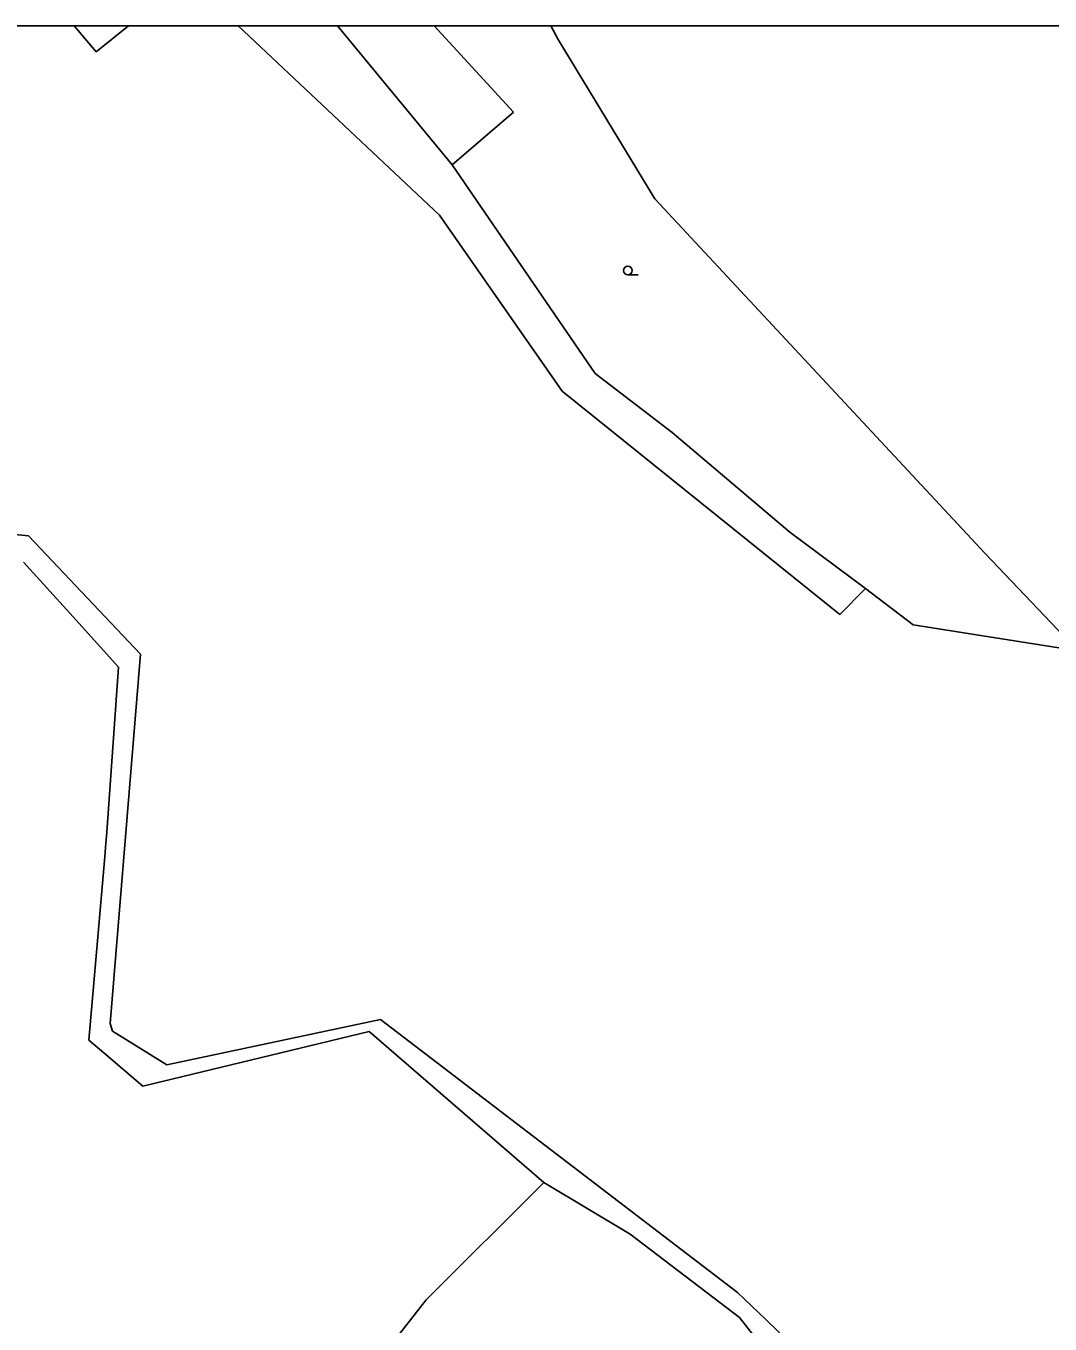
# Model space of a CAD drawing. Extents: x -598233 to -596890, y -1157848 to -1156431.
# Drawn here: x -597740.5 to -597653.4, y -1156541.3 to -1156430.9 of the extents above; entities that cross this region are included whole.
import ezdxf

# ---------------------------------------------------------------- set-up
doc = ezdxf.new("R2010")
doc.units = 0
for name, color, linetype in [('Level 11', 7, 'Continuous'), ('Level 36', 7, 'Continuous'), ('Level 51', 7, 'Continuous'), ('Vrstva 60', 7, 'Continuous'), ('zajmove_uzemi', 7, 'Continuous')]:
    doc.layers.add(name, color=color, linetype=linetype)

msp = doc.modelspace()

# ---------------------------------------------------------------- linework, layer by layer
at = {"layer": 'Level 11'}
msp.add_lwpolyline([(-597713.9, -1156548.69), (-597706.48, -1156539.2), (-597696.48, -1156529.22)], dxfattribs=at)
at = {"layer": 'Level 36'}
msp.add_line((-597689.34, -1156452.025), (-597688.465, -1156452.025), dxfattribs=at)
msp.add_circle((-597689.3401, -1156451.6499), 0.375, dxfattribs=at)
at = {"layer": 'Level 51'}
for p, q in [((-597734.55, -1156433.06), (-597736.4066, -1156430.8558)), ((-597731.7932, -1156430.8558), (-597734.55, -1156433.06)), ((-597722.4581, -1156430.8558), (-597705.34, -1156446.94)), ((-597714.0196, -1156430.8558), (-597704.28, -1156442.67)), ((-597705.8141, -1156430.8558), (-597699.06, -1156438.2)), ((-597695.8727, -1156430.8558), (-597695.27, -1156432.01))]:
    msp.add_line(p, q, dxfattribs=at)
for points in [[(-597695.27, -1156432.01), (-597687.03, -1156445.56)], [(-597699.06, -1156438.2), (-597704.28, -1156442.67)], [(-597704.28, -1156442.67), (-597692.12, -1156460.42)], [(-597687.03, -1156445.56), (-597659, -1156475.7)], [(-597705.34, -1156446.94), (-597694.92, -1156461.92)], [(-597692.12, -1156460.42), (-597685.56, -1156465.42)], [(-597694.92, -1156461.92), (-597671.32, -1156480.9)], [(-597685.56, -1156465.42), (-597675.57, -1156473.9099)], [(-597757.85, -1156472.46), (-597740.3, -1156474.2199)], [(-597740.3, -1156474.2199), (-597730.77, -1156484.27)], [(-597675.57, -1156473.9099), (-597669.13, -1156478.69)], [(-597659, -1156475.7), (-597651.07, -1156484.01)], [(-597740.71, -1156476.46), (-597736.78, -1156480.81)], [(-597671.32, -1156480.9), (-597669.13, -1156478.69)], [(-597669.13, -1156478.69), (-597665.08, -1156481.79)], [(-597733.38, -1156484.57), (-597736.78, -1156480.81)], [(-597665.08, -1156481.79), (-597651.07, -1156484.01)], [(-597732.65, -1156485.39), (-597733.38, -1156484.57)], [(-597730.77, -1156484.27), (-597733.34, -1156515.69)], [(-597733.64, -1156499.4099), (-597732.65, -1156485.39)], [(-597733.74, -1156500.71), (-597733.64, -1156499.4099)], [(-597735.1599, -1156517.1), (-597733.77, -1156501.19)], [(-597733.77, -1156501.19), (-597733.74, -1156500.71)], [(-597728.52, -1156519.21), (-597710.37, -1156515.35)], [(-597710.37, -1156515.35), (-597680.02, -1156538.58)], [(-597733.34, -1156515.69), (-597733.15, -1156516.34)], [(-597733.15, -1156516.34), (-597728.52, -1156519.21)], [(-597711.32, -1156516.37), (-597730.58, -1156521.01)], [(-597696.48, -1156529.2199), (-597711.32, -1156516.37)], [(-597735.1599, -1156517.1), (-597733.88, -1156518.2)], [(-597730.58, -1156521.01), (-597733.88, -1156518.2)], [(-597689.13, -1156533.61), (-597696.48, -1156529.2199)], [(-597680.93, -1156539.88), (-597689.13, -1156533.61)], [(-597680.02, -1156538.58), (-597677.6, -1156540.88)], [(-597679.84, -1156540.71), (-597680.93, -1156539.88)], [(-597671.03, -1156551.99), (-597679.84, -1156540.71)], [(-597677.6, -1156540.88), (-597674.4099, -1156544)]]:
    msp.add_lwpolyline(points, dxfattribs=at)
at = {"layer": 'Vrstva 60'}
msp.add_lwpolyline([(-596983.0406, -1156430.8558), (-598045.8254, -1156430.8558)], dxfattribs=at)
at = {"layer": 'zajmove_uzemi'}
msp.add_lwpolyline([(-598232.8901, -1156430.8558), (-596890.4624, -1156430.8558), (-596890.4624, -1157848.4611), (-598232.8901, -1157848.4611)], close=True, dxfattribs=at)

doc.saveas('drawing.dxf')
